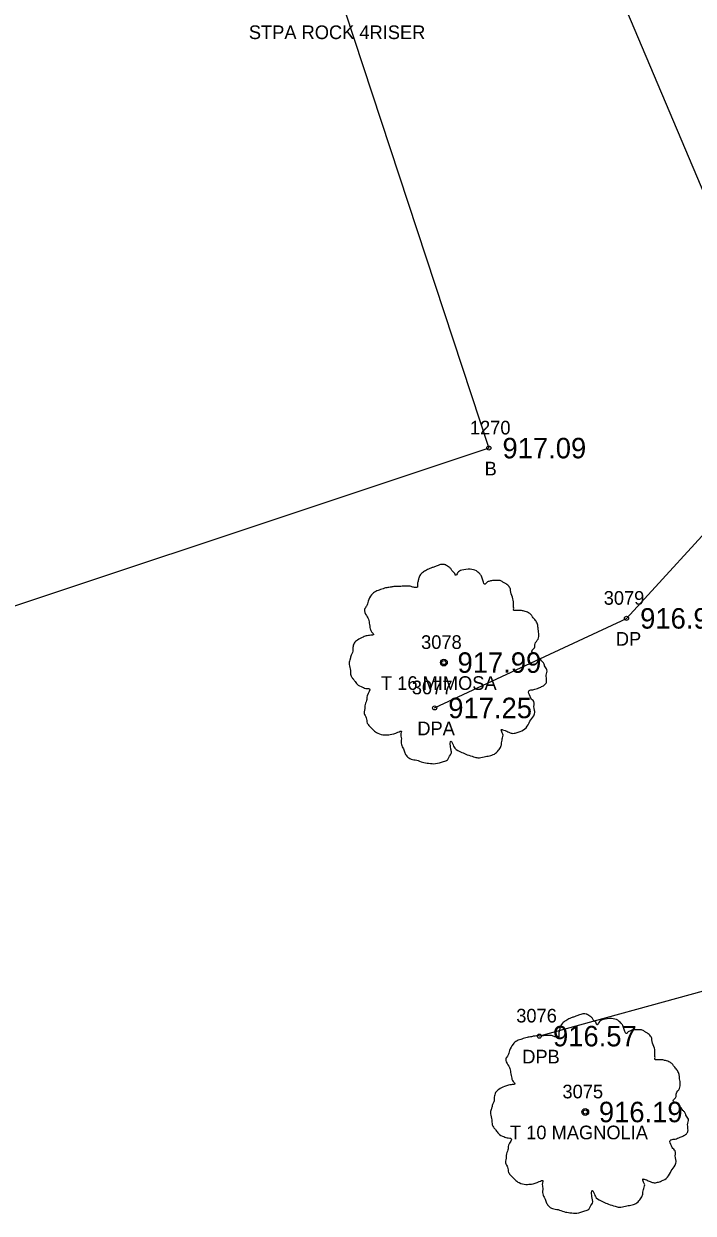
# Model space of a CAD drawing. Extents: x 1528109 to 1531398, y 1157799 to 1162548.
# Drawn here: x 1529705.3 to 1529754.4, y 1159676.6 to 1159763.8 of the extents above; entities that cross this region are included whole.
import ezdxf

# ---------------------------------------------------------------- set-up
doc = ezdxf.new("R2010")
doc.units = 0
for name, color, linetype in [('RD_EX_Bldg', 7, 'Continuous'), ('RD_EX_Bldg_txCode', 7, 'Continuous'), ('RD_EX_Conc_txCode', 7, 'Continuous'), ('RD_EX_Driveway', 7, 'Continuous'), ('RD_EX_Driveway_txCode', 7, 'Continuous'), ('RD_EX_TX_Bldg_ELEV', 7, 'Continuous'), ('RD_EX_TX_Driveway_ELEV', 7, 'Continuous'), ('RD_EX_TX_VEG_ELEV', 7, 'Continuous'), ('RD_EX_VEG', 7, 'Continuous'), ('RD_EX_VEG_txCode', 7, 'Continuous'), ('RD_SMD_Locator', 7, 'Continuous')]:
    doc.layers.add(name, color=color, linetype=linetype)

msp = doc.modelspace()

# ---------------------------------------------------------------- linework, layer by layer
at = {"layer": 'RD_EX_Bldg'}
msp.add_lwpolyline([(1529711.075, 1159818.655), (1529739.388, 1159732.666), (1529692.673, 1159717.103), (1529664.36, 1159803.092), (1529711.075, 1159818.655)], dxfattribs=at)
at = {"layer": 'RD_EX_Driveway'}
for points in [[(1529735.417, 1159713.628), (1529749.474, 1159720.191), (1529757.11, 1159728.539), (1529760.096, 1159739.678), (1529746.334, 1159772.217), (1529745.235, 1159775.695), (1529742.211, 1159793.746), (1529744.949, 1159818.937), (1529750.969, 1159835.858), (1529764.926, 1159845.871), (1529777.802, 1159860.06)], [(1529828.003, 1159711.071), (1529820.417, 1159716.844), (1529811.854, 1159717.248), (1529772.822, 1159709.667), (1529768.099, 1159706.22), (1529769.037, 1159696.71), (1529743.09, 1159689.583)]]:
    msp.add_lwpolyline(points, dxfattribs=at)
at = {"layer": 'RD_EX_VEG'}
for centre, radius in [((1529736.095, 1159716.952), 0.25), ((1529736.082, 1159716.933), 0.0001), ((1529746.452, 1159684.024), 0.25), ((1529746.44, 1159684.005), 0.0001)]:
    msp.add_circle(centre, radius, dxfattribs=at)
for points in [[(1529736.227, 1159724.119), (1529735.927, 1159724.144), (1529735.602, 1159724.044), (1529735.352, 1159723.944), (1529735.127, 1159723.869), (1529734.903, 1159723.769), (1529734.603, 1159723.594), (1529734.378, 1159723.394), (1529734.253, 1159723.145), (1529734.203, 1159722.92), (1529734.153, 1159722.645), (1529734.153, 1159722.47), (1529734.028, 1159722.445), (1529733.878, 1159722.47), (1529733.628, 1159722.545), (1529733.378, 1159722.545), (1529733.128, 1159722.545), (1529732.778, 1159722.52), (1529732.429, 1159722.52), (1529732.154, 1159722.47), (1529731.829, 1159722.42), (1529731.454, 1159722.295), (1529731.104, 1159722.17), (1529730.804, 1159721.92), (1529730.554, 1159721.445), (1529730.429, 1159721.095), (1529730.28, 1159720.846), (1529730.429, 1159720.396), (1529730.604, 1159720.046), (1529730.629, 1159719.846), (1529730.704, 1159719.421), (1529730.804, 1159719.196), (1529730.929, 1159718.996), (1529730.854, 1159718.971), (1529730.479, 1159718.921), (1529730.18, 1159718.821), (1529729.755, 1159718.597), (1529729.53, 1159718.372), (1529729.43, 1159718.047), (1529729.405, 1159717.697), (1529729.305, 1159717.497), (1529729.23, 1159717.222), (1529729.205, 1159717.147), (1529729.155, 1159716.822), (1529729.255, 1159716.372), (1529729.28, 1159716.023), (1529729.405, 1159715.798), (1529729.555, 1159715.623), (1529729.73, 1159715.373), (1529730.13, 1159715.148), (1529730.454, 1159715.048), (1529730.654, 1159715.023), (1529730.479, 1159714.523), (1529730.429, 1159714.173), (1529730.305, 1159713.774), (1529730.305, 1159713.699), (1529730.255, 1159713.224), (1529730.404, 1159712.899), (1529730.479, 1159712.524), (1529730.654, 1159712.299), (1529730.929, 1159711.999), (1529731.254, 1159711.775), (1529731.754, 1159711.65), (1529732.154, 1159711.675), (1529732.729, 1159711.849), (1529732.978, 1159711.924), (1529732.953, 1159711.75), (1529732.978, 1159711.375), (1529732.978, 1159710.95), (1529733.128, 1159710.625), (1529733.228, 1159710.35), (1529733.378, 1159710.1), (1529733.703, 1159709.875), (1529734.103, 1159709.8), (1529734.528, 1159709.65), (1529734.978, 1159709.575), (1529735.477, 1159709.55), (1529736.077, 1159709.7), (1529736.352, 1159709.825), (1529736.452, 1159710), (1529736.652, 1159710.375), (1529736.602, 1159710.6), (1529736.627, 1159711.2), (1529736.727, 1159711.025), (1529736.902, 1159710.675), (1529737.401, 1159710.375), (1529737.801, 1159710.2), (1529738.276, 1159710.05), (1529738.576, 1159709.975), (1529739.051, 1159710.05), (1529739.426, 1159710.125), (1529739.8, 1159710.25), (1529740.1, 1159710.525), (1529740.275, 1159710.8), (1529740.325, 1159711.075), (1529740.4, 1159711.45), (1529740.45, 1159711.625)], [(1529740.45, 1159711.625), (1529740.375, 1159711.8), (1529740.325, 1159712.049), (1529740.4, 1159712.024), (1529740.575, 1159711.974), (1529740.85, 1159711.849), (1529741.075, 1159711.775), (1529741.4, 1159711.8), (1529741.675, 1159711.899), (1529742.124, 1159712.174), (1529742.399, 1159712.649), (1529742.674, 1159713.049), (1529742.749, 1159713.374), (1529742.699, 1159713.599), (1529742.674, 1159714.098), (1529742.474, 1159714.348), (1529742.424, 1159714.473), (1529742.324, 1159714.873), (1529742.399, 1159714.923), (1529742.674, 1159714.973), (1529743.049, 1159715.098), (1529743.324, 1159715.223), (1529743.549, 1159715.398), (1529743.624, 1159715.623), (1529743.599, 1159716.023), (1529743.649, 1159716.422), (1529743.574, 1159716.572), (1529743.474, 1159716.722), (1529743.399, 1159716.922), (1529743.249, 1159717.072), (1529743.149, 1159717.222), (1529743.049, 1159717.322), (1529742.924, 1159717.472), (1529742.749, 1159717.597), (1529742.599, 1159717.647), (1529742.549, 1159717.797), (1529742.699, 1159717.997), (1529742.749, 1159718.097), (1529742.774, 1159718.322), (1529742.999, 1159718.671), (1529743.049, 1159719.071), (1529742.999, 1159719.496), (1529742.949, 1159719.771), (1529742.799, 1159720.046), (1529742.599, 1159720.296), (1529742.474, 1159720.471), (1529742.299, 1159720.596), (1529741.974, 1159720.721), (1529741.725, 1159720.771), (1529741.375, 1159720.771), (1529741.175, 1159720.821), (1529741.2, 1159720.871), (1529741.2, 1159721.02), (1529741.2, 1159721.295), (1529741.125, 1159721.745), (1529740.975, 1159722.245), (1529740.975, 1159722.27), (1529740.875, 1159722.52), (1529740.65, 1159722.72), (1529740.475, 1159722.82), (1529740.275, 1159722.945), (1529740.025, 1159722.97), (1529739.725, 1159722.97), (1529739.451, 1159722.92), (1529739.251, 1159722.82), (1529739.076, 1159722.695), (1529739.001, 1159722.845), (1529738.901, 1159723.145), (1529738.851, 1159723.294), (1529738.701, 1159723.469), (1529738.476, 1159723.669), (1529738.026, 1159723.794), (1529737.401, 1159723.719), (1529737.102, 1159723.519), (1529736.952, 1159723.344), (1529736.902, 1159723.469), (1529736.702, 1159723.669), (1529736.602, 1159723.844), (1529736.427, 1159723.969), (1529736.277, 1159724.069), (1529736.177, 1159724.119)], [(1529746.584, 1159691.191), (1529746.284, 1159691.216), (1529745.96, 1159691.116), (1529745.71, 1159691.017), (1529745.485, 1159690.942), (1529745.26, 1159690.842), (1529744.96, 1159690.667), (1529744.735, 1159690.467), (1529744.61, 1159690.217), (1529744.56, 1159689.992), (1529744.51, 1159689.717), (1529744.51, 1159689.542), (1529744.385, 1159689.517), (1529744.235, 1159689.542), (1529743.985, 1159689.617), (1529743.735, 1159689.617), (1529743.486, 1159689.617), (1529743.136, 1159689.592), (1529742.786, 1159689.592), (1529742.511, 1159689.542), (1529742.186, 1159689.492), (1529741.811, 1159689.367), (1529741.461, 1159689.242), (1529741.162, 1159688.992), (1529740.912, 1159688.518), (1529740.787, 1159688.168), (1529740.637, 1159687.918), (1529740.787, 1159687.468), (1529740.962, 1159687.118), (1529740.987, 1159686.918), (1529741.062, 1159686.494), (1529741.162, 1159686.269), (1529741.287, 1159686.069), (1529741.212, 1159686.044), (1529740.837, 1159685.994), (1529740.537, 1159685.894), (1529740.112, 1159685.669), (1529739.887, 1159685.444), (1529739.787, 1159685.119), (1529739.762, 1159684.769), (1529739.662, 1159684.569), (1529739.587, 1159684.294), (1529739.562, 1159684.219), (1529739.512, 1159683.895), (1529739.612, 1159683.445), (1529739.637, 1159683.095), (1529739.762, 1159682.87), (1529739.912, 1159682.695), (1529740.087, 1159682.445), (1529740.487, 1159682.22), (1529740.812, 1159682.12), (1529741.012, 1159682.095), (1529740.837, 1159681.596), (1529740.787, 1159681.246), (1529740.662, 1159680.846), (1529740.662, 1159680.771), (1529740.612, 1159680.296), (1529740.762, 1159679.971), (1529740.837, 1159679.597), (1529741.012, 1159679.372), (1529741.287, 1159679.072), (1529741.611, 1159678.847), (1529742.111, 1159678.722), (1529742.511, 1159678.747), (1529743.086, 1159678.922), (1529743.336, 1159678.997), (1529743.311, 1159678.822), (1529743.336, 1159678.447), (1529743.336, 1159678.022), (1529743.486, 1159677.697), (1529743.586, 1159677.422), (1529743.735, 1159677.173), (1529744.06, 1159676.948), (1529744.46, 1159676.873), (1529744.885, 1159676.723), (1529745.335, 1159676.648), (1529745.835, 1159676.623), (1529746.434, 1159676.773), (1529746.709, 1159676.898), (1529746.809, 1159677.073), (1529747.009, 1159677.447), (1529746.959, 1159677.672), (1529746.984, 1159678.272), (1529747.084, 1159678.097), (1529747.259, 1159677.747), (1529747.759, 1159677.447), (1529748.159, 1159677.273), (1529748.633, 1159677.123), (1529748.933, 1159677.048), (1529749.408, 1159677.123), (1529749.783, 1159677.198), (1529750.158, 1159677.323), (1529750.458, 1159677.597), (1529750.632, 1159677.872), (1529750.682, 1159678.147), (1529750.757, 1159678.522), (1529750.807, 1159678.697)], [(1529750.807, 1159678.697), (1529750.732, 1159678.872), (1529750.682, 1159679.122), (1529750.757, 1159679.097), (1529750.932, 1159679.047), (1529751.207, 1159678.922), (1529751.432, 1159678.847), (1529751.757, 1159678.872), (1529752.032, 1159678.972), (1529752.482, 1159679.247), (1529752.757, 1159679.721), (1529753.031, 1159680.121), (1529753.106, 1159680.446), (1529753.056, 1159680.671), (1529753.031, 1159681.171), (1529752.831, 1159681.421), (1529752.781, 1159681.546), (1529752.682, 1159681.945), (1529752.757, 1159681.995), (1529753.031, 1159682.045), (1529753.406, 1159682.17), (1529753.681, 1159682.295), (1529753.906, 1159682.47), (1529753.981, 1159682.695), (1529753.956, 1159683.095), (1529754.006, 1159683.495), (1529753.931, 1159683.645), (1529753.831, 1159683.795), (1529753.756, 1159683.995), (1529753.606, 1159684.144), (1529753.506, 1159684.294), (1529753.406, 1159684.394), (1529753.281, 1159684.544), (1529753.106, 1159684.669), (1529752.956, 1159684.719), (1529752.906, 1159684.869), (1529753.056, 1159685.069), (1529753.106, 1159685.169), (1529753.131, 1159685.394), (1529753.356, 1159685.744), (1529753.406, 1159686.144), (1529753.356, 1159686.568), (1529753.306, 1159686.843), (1529753.156, 1159687.118), (1529752.956, 1159687.368), (1529752.831, 1159687.543), (1529752.657, 1159687.668), (1529752.332, 1159687.793), (1529752.082, 1159687.843), (1529751.732, 1159687.843), (1529751.532, 1159687.893), (1529751.557, 1159687.943), (1529751.557, 1159688.093), (1529751.557, 1159688.368), (1529751.482, 1159688.817), (1529751.332, 1159689.317), (1529751.332, 1159689.342), (1529751.232, 1159689.592), (1529751.007, 1159689.792), (1529750.832, 1159689.892), (1529750.632, 1159690.017), (1529750.383, 1159690.042), (1529750.083, 1159690.042), (1529749.808, 1159689.992), (1529749.608, 1159689.892), (1529749.433, 1159689.767), (1529749.358, 1159689.917), (1529749.258, 1159690.217), (1529749.208, 1159690.367), (1529749.058, 1159690.542), (1529748.833, 1159690.742), (1529748.383, 1159690.867), (1529747.759, 1159690.792), (1529747.459, 1159690.592), (1529747.309, 1159690.417), (1529747.259, 1159690.542), (1529747.059, 1159690.742), (1529746.959, 1159690.917), (1529746.784, 1159691.042), (1529746.634, 1159691.141), (1529746.534, 1159691.191)]]:
    msp.add_spline(points, degree=3, dxfattribs=at)
at = {"layer": 'RD_SMD_Locator'}
for centre in [(1529739.388, 1159732.666), (1529749.474, 1159720.191), (1529736.095, 1159716.952), (1529735.417, 1159713.628), (1529743.09, 1159689.583), (1529746.452, 1159684.024)]:
    msp.add_circle(centre, 0.15, dxfattribs=at)

# ---------------------------------------------------------------- texts
at = {"layer": 'RD_EX_Bldg_txCode'}
for s, p in [('1270', (1529738.002, 1159733.666)), ('B', (1529739.081, 1159730.666))]:
    msp.add_text(s, height=1, dxfattribs=at).set_placement(p)
at = {"layer": 'RD_EX_Conc_txCode'}
msp.add_text('STPA ROCK 4RISER', height=1, dxfattribs=at).set_placement((1529721.807, 1159762.634))
at = {"layer": 'RD_EX_Driveway_txCode'}
for s, p in [('3079', (1529747.805, 1159721.191)), ('DP', (1529748.695, 1159718.191)), ('3077', (1529733.748, 1159714.628)), ('DPA', (1529734.149, 1159711.628)), ('3076', (1529741.397, 1159690.583)), ('DPB', (1529741.838, 1159687.583))]:
    msp.add_text(s, height=1, dxfattribs=at).set_placement(p)
at = {"layer": 'RD_EX_TX_Bldg_ELEV'}
msp.add_text('917.09', height=1.5, dxfattribs=at).set_placement((1529740.388, 1159731.916))
at = {"layer": 'RD_EX_TX_Driveway_ELEV'}
for s, p in [('916.92', (1529750.474, 1159719.441)), ('917.25', (1529736.417, 1159712.878)), ('916.57', (1529744.09, 1159688.833))]:
    msp.add_text(s, height=1.5, dxfattribs=at).set_placement(p)
at = {"layer": 'RD_EX_TX_VEG_ELEV'}
for s, p in [('917.99', (1529737.095, 1159716.202)), ('916.19', (1529747.452, 1159683.274))]:
    msp.add_text(s, height=1.5, dxfattribs=at).set_placement(p)
at = {"layer": 'RD_EX_VEG_txCode'}
for s, p in [('3078', (1529734.426, 1159717.952)), ('T 16 MIMOSA', (1529731.489, 1159714.952)), ('3075', (1529744.783, 1159685.024)), ('T 10 MAGNOLIA', (1529740.94, 1159682.024))]:
    msp.add_text(s, height=1, dxfattribs=at).set_placement(p)

doc.saveas('drawing.dxf')
